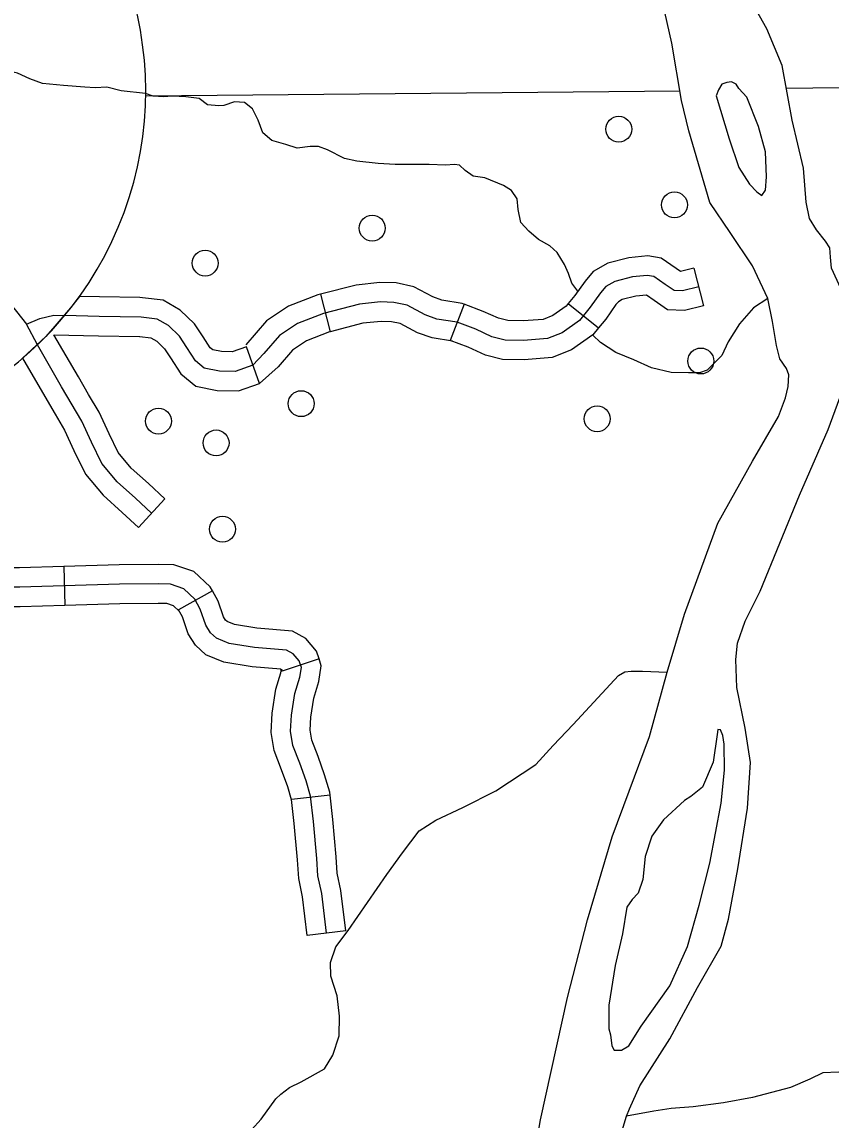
# Model space of a CAD drawing. Extents: x 22866 to 28196, y 1324810 to 1328105.
# Drawn here: x 25127.6 to 25202.6, y 1325806.5 to 1325908.2 of the extents above; entities that cross this region are included whole.
import ezdxf

# ---------------------------------------------------------------- set-up
doc = ezdxf.new("R2010")
doc.units = 0
for name, color, linetype in [('Level 31', 7, 'Continuous'), ('Level 32', 7, 'Continuous'), ('Level 35', 7, 'Continuous'), ('Level 4', 7, 'Continuous'), ('Level 56', 7, 'Continuous'), ('Level 63', 7, 'Continuous'), ('Level 9', 7, 'Continuous')]:
    doc.layers.add(name, color=color, linetype=linetype)

msp = doc.modelspace()

# ---------------------------------------------------------------- linework, layer by layer
at = {"layer": 'Level 31'}
for p, q in [((25149.63, 1325874.68), (25148.43, 1325878.07)), ((25138.41, 1325861.35), (25140.86, 1325863.98))]:
    msp.add_line(p, q, dxfattribs=at)
for points in [[(25124.88, 1325884.08), (25127.13, 1325881.35), (25128.05, 1325880.18)], [(25190.34, 1325883.62), (25188.84, 1325883.25), (25188.05, 1325883.28), (25187.23, 1325883.86), (25186.17, 1325884.58), (25185.55, 1325884.68), (25184.19, 1325884.55), (25182.58, 1325884.14), (25181.73, 1325883.66), (25181.25, 1325883.08), (25180.29, 1325881.74), (25179.3, 1325880.51), (25177.69, 1325879.38), (25176.34, 1325878.84)], [(25132.96, 1325882.74), (25132.12, 1325881.67), (25130.68, 1325880), (25129.83, 1325879.04), (25127.68, 1325877.02)], [(25138.56, 1325882.63), (25134.81, 1325882.69), (25132.96, 1325882.74)], [(25148.43, 1325878.07), (25147.1, 1325877.6), (25146.11, 1325877.63), (25145.31, 1325877.78), (25145.06, 1325877.99), (25144.42, 1325879), (25143.62, 1325880.2), (25142.29, 1325881.48), (25140.72, 1325882.4), (25138.79, 1325882.62), (25138.56, 1325882.63)], [(25176.34, 1325878.84), (25174.11, 1325878.67), (25172.41, 1325878.7), (25171.17, 1325879.01), (25169.67, 1325879.7), (25167.96, 1325880.35), (25166.08, 1325880.65), (25164.99, 1325881.03), (25163.31, 1325881.92), (25162.08, 1325882.19), (25160.85, 1325882.23), (25158.9, 1325882.02), (25155.58, 1325881.17), (25153.16, 1325880.24), (25151.48, 1325879.11), (25150.04, 1325877.44), (25149.03, 1325876.38)], [(25128.05, 1325880.18), (25129.27, 1325880.69), (25130.57, 1325881), (25131.59, 1325880.97)], [(25129.07, 1325878.27), (25128.05, 1325880.18)], [(25149.03, 1325876.38), (25147.39, 1325875.79), (25145.92, 1325875.83), (25144.52, 1325876.1), (25143.7, 1325876.79), (25142.91, 1325878.02), (25142.23, 1325879.05), (25141.2, 1325880.04), (25140.14, 1325880.65), (25138.67, 1325880.82), (25134.77, 1325880.89), (25131.59, 1325880.97)], [(25133.8, 1325873.66), (25132.85, 1325875.28), (25130.59, 1325879.19)], [(25130.59, 1325879.19), (25134.73, 1325879.09), (25138.5, 1325879.03)], [(25138.5, 1325879.03), (25138.55, 1325879.03), (25139.56, 1325878.91), (25140.11, 1325878.59), (25140.83, 1325877.89), (25141.4, 1325877.04), (25142.33, 1325875.58), (25143.72, 1325874.42), (25145.72, 1325874.03), (25147.68, 1325873.99), (25149.63, 1325874.68)], [(25139.63, 1325862.66), (25138.13, 1325864.07), (25136.45, 1325865.57), (25135.02, 1325867.28), (25134.06, 1325869.23), (25133.17, 1325871.19), (25131.29, 1325874.37), (25129.05, 1325878.25)], [(25127.68, 1325877.02), (25129.74, 1325873.46), (25130.7, 1325871.83)], [(25140.86, 1325863.98), (25139.35, 1325865.4), (25137.75, 1325866.83), (25136.54, 1325868.27), (25135.69, 1325870), (25134.77, 1325872.02), (25133.8, 1325873.66)], [(25130.7, 1325871.83), (25131.57, 1325870.35), (25132.43, 1325868.46), (25133.5, 1325866.29), (25135.16, 1325864.32), (25136.91, 1325862.74), (25138.41, 1325861.35)]]:
    msp.add_lwpolyline(points, dxfattribs=at)
at = {"layer": 'Level 32'}
for p, q in [((25189.9, 1325885.37), (25190.78, 1325881.88)), ((25155.29, 1325882.95), (25156.19, 1325879.46)), ((25168.6, 1325882.03), (25167.32, 1325878.66)), ((25178.25, 1325882.08), (25181.05, 1325879.82)), ((25131.49, 1325857.72), (25131.6, 1325854.12)), ((25145.27, 1325855.46), (25142.13, 1325853.72)), ((25155.15, 1325849.17), (25151.73, 1325848.03)), ((25156.17, 1325836.55), (25152.59, 1325836.14)), ((25157.63, 1325823.98), (25154.05, 1325823.55))]:
    msp.add_line(p, q, dxfattribs=at)
for points in [[(25189.9, 1325885.37), (25188.66, 1325885.06), (25188.26, 1325885.34), (25186.85, 1325886.29), (25185.61, 1325886.5), (25183.87, 1325886.33), (25181.91, 1325885.82), (25180.55, 1325885.06), (25179.82, 1325884.17), (25178.86, 1325882.83), (25178.25, 1325882.08)], [(25168.57, 1325882.04), (25168.41, 1325882.1), (25166.52, 1325882.41), (25165.71, 1325882.69), (25163.94, 1325883.62), (25162.3, 1325883.99), (25160.78, 1325884.03), (25158.58, 1325883.8), (25155.29, 1325882.95)], [(25155.29, 1325882.95), (25155.04, 1325882.89), (25152.32, 1325881.85), (25150.27, 1325880.47), (25148.37, 1325878.25)], [(25178.25, 1325882.08), (25178.05, 1325881.84), (25176.83, 1325880.97), (25175.92, 1325880.61), (25174.06, 1325880.47), (25172.64, 1325880.5), (25171.77, 1325880.72), (25170.36, 1325881.36), (25168.6, 1325882.03)], [(25190.78, 1325881.88), (25189.02, 1325881.44), (25187.44, 1325881.51), (25186.2, 1325882.38), (25185.49, 1325882.87), (25184.5, 1325882.77), (25183.25, 1325882.45), (25182.9, 1325882.25), (25182.67, 1325881.98), (25181.72, 1325880.65), (25181.05, 1325879.82)], [(25167.51, 1325878.6), (25165.64, 1325878.9), (25164.27, 1325879.37), (25162.68, 1325880.22), (25161.86, 1325880.4), (25160.92, 1325880.42), (25159.22, 1325880.25), (25156.19, 1325879.46)], [(25156.19, 1325879.46), (25156.13, 1325879.45), (25153.99, 1325878.63), (25152.69, 1325877.76), (25151.38, 1325876.23), (25149.63, 1325874.68)], [(25181.05, 1325879.82), (25180.54, 1325879.18), (25178.55, 1325877.79), (25176.75, 1325877.07), (25174.17, 1325876.87), (25172.17, 1325876.91), (25170.58, 1325877.3), (25168.98, 1325878.03), (25167.32, 1325878.66)], [(25131.49, 1325857.72), (25127.38, 1325857.6), (25121.97, 1325857.6), (25119.32, 1325857.7), (25118.9, 1325857.7)], [(25145.27, 1325855.46), (25145.07, 1325855.83), (25143.55, 1325857.25), (25141.7, 1325857.87), (25140.3, 1325857.91), (25136.62, 1325857.88), (25131.49, 1325857.72)], [(25136.66, 1325856.08), (25127.41, 1325855.8), (25121.94, 1325855.8), (25119.27, 1325855.9)], [(25152.73, 1325841.16), (25152.52, 1325842.46), (25152.59, 1325843.96), (25152.9, 1325845.95), (25153.38, 1325847.49), (25153.52, 1325848.38), (25153.31, 1325848.99), (25152.76, 1325849.64), (25152.15, 1325849.99), (25149.17, 1325850.23), (25146.81, 1325850.6), (25145.65, 1325851.08), (25145.1, 1325851.59), (25144.66, 1325852.28), (25144.15, 1325853.78), (25143.63, 1325854.71), (25142.61, 1325855.67), (25141.38, 1325856.08), (25140.28, 1325856.11), (25136.66, 1325856.08)], [(25155.15, 1325849.17), (25154.91, 1325849.89), (25153.93, 1325851.06), (25152.68, 1325851.75), (25149.39, 1325852.01), (25147.31, 1325852.35), (25146.64, 1325852.62), (25146.5, 1325852.76), (25146.29, 1325853.07), (25145.8, 1325854.52), (25145.27, 1325855.46)], [(25131.6, 1325854.12), (25127.44, 1325854), (25121.9, 1325854), (25119.22, 1325854.1), (25118.85, 1325854.1)], [(25142.2, 1325853.59), (25141.67, 1325854.08), (25141.06, 1325854.29), (25140.26, 1325854.31), (25136.7, 1325854.28), (25131.6, 1325854.12)], [(25151.73, 1325848.03), (25151.71, 1325848.1), (25151.61, 1325848.22), (25148.96, 1325848.44), (25146.32, 1325848.86), (25144.66, 1325849.54), (25143.71, 1325850.43), (25143.03, 1325851.49), (25142.49, 1325853.05), (25142.13, 1325853.72)], [(25156.17, 1325836.55), (25156.14, 1325836.82), (25155.67, 1325838.42), (25155.07, 1325840.14), (25154.48, 1325841.63), (25154.33, 1325842.56), (25154.39, 1325843.78), (25154.66, 1325845.54), (25155.14, 1325847.08), (25155.36, 1325848.53), (25155.15, 1325849.17)], [(25152.6, 1325836.1), (25152.25, 1325837.31), (25151.69, 1325838.88), (25150.98, 1325840.68), (25150.72, 1325842.36), (25150.8, 1325844.14), (25151.14, 1325846.36), (25151.62, 1325847.89), (25151.67, 1325848.22), (25151.73, 1325848.03)], [(25155.84, 1325823.77), (25155.4, 1325827.43), (25155.05, 1325829.07), (25154.95, 1325830.68), (25154.64, 1325834.1), (25154.37, 1325836.46), (25153.96, 1325837.87), (25153.38, 1325839.51), (25152.73, 1325841.16)], [(25157.63, 1325823.98), (25157.17, 1325827.72), (25156.84, 1325829.31), (25156.75, 1325830.82), (25156.43, 1325834.29), (25156.17, 1325836.55)], [(25154.05, 1325823.55), (25153.62, 1325827.14), (25153.27, 1325828.83), (25153.16, 1325830.54), (25152.85, 1325833.92), (25152.59, 1325836.14)]]:
    msp.add_lwpolyline(points, dxfattribs=at)
at = {"layer": 'Level 35'}
for points in [[(25128.35, 1325902.89), (25127.2, 1325903.41), (25126.52, 1325903.57), (25125.58, 1325903.46), (25124.64, 1325903.09), (25123.65, 1325903.04), (25122.76, 1325903.15), (25122.03, 1325903.78), (25121.45, 1325904.4), (25121.14, 1325905.19), (25120.56, 1325906.86), (25119.41, 1325908.17)], [(25179.14, 1325883.23), (25178.58, 1325883.98), (25178.27, 1325884.87), (25177.9, 1325885.71), (25177.22, 1325886.81), (25176.54, 1325887.43), (25175.5, 1325888.01), (25174.61, 1325888.8), (25173.87, 1325889.58), (25173.61, 1325890.78), (25173.51, 1325891.78), (25172.99, 1325892.56), (25172.25, 1325893.03), (25170.53, 1325893.72), (25169.43, 1325893.87), (25168.7, 1325894.42), (25168.17, 1325894.89), (25167.7, 1325894.95), (25166.87, 1325894.89), (25165.35, 1325894.95), (25163.42, 1325894.95), (25162.21, 1325894.95), (25160.64, 1325895.05), (25158.66, 1325895.26), (25157.51, 1325895.52), (25155.94, 1325896.31), (25155.11, 1325896.62), (25154.33, 1325896.62), (25153.13, 1325896.46), (25152.08, 1325896.83), (25150.77, 1325897.2), (25149.94, 1325897.88), (25149.52, 1325899.08), (25148.99, 1325900.13), (25148.26, 1325900.7), (25147.32, 1325900.76), (25146.33, 1325900.44), (25145.86, 1325900.39), (25144.81, 1325900.49), (25144.03, 1325901.07), (25142.82, 1325901.23), (25141.57, 1325901.28), (25140.73, 1325901.23), (25139.79, 1325901.28), (25139.06, 1325901.54), (25136.81, 1325901.8), (25135.5, 1325902.12), (25134.41, 1325902.06), (25133.46, 1325902.12), (25131.48, 1325902.27), (25129.54, 1325902.48), (25128.35, 1325902.89)], [(25196.75, 1325882.56), (25195.42, 1325881.68), (25194.11, 1325880.21), (25193.06, 1325878.54), (25192.49, 1325877.28), (25191.97, 1325876.76), (25191.13, 1325875.92), (25190.4, 1325875.66), (25189.4, 1325875.66), (25187.78, 1325875.71), (25185.95, 1325876.13), (25184.33, 1325876.86), (25182.66, 1325877.54), (25181.25, 1325878.48), (25180.52, 1325879.16)], [(25148.9, 1325805.55), (25149.79, 1325806.54), (25151.15, 1325808.43), (25151.62, 1325808.85), (25152.41, 1325809.47), (25153.51, 1325810), (25155.65, 1325811.2), (25156.43, 1325812.46), (25157.01, 1325814.24), (25157.06, 1325816.07), (25156.84, 1325817.96), (25156.26, 1325819.79), (25156.21, 1325821.05), (25156.72, 1325822.5), (25157.84, 1325824.02), (25161.44, 1325829.21), (25162.9, 1325831.2), (25164.42, 1325833.24), (25165.98, 1325834.24), (25168.49, 1325835.39), (25171.53, 1325836.96), (25175.24, 1325839.37), (25176.86, 1325841.14), (25178.69, 1325843.08), (25182.92, 1325847.63)], [(25182.92, 1325847.63), (25183.5, 1325847.98), (25184.07, 1325848.04), (25185.12, 1325848.04), (25187.42, 1325847.93)], [(25222.75, 1325817.08), (25220.97, 1325815.28), (25218.78, 1325814.07), (25215.01, 1325812.35), (25211.36, 1325811.72), (25209.16, 1325811.67), (25207.49, 1325810.83), (25206.28, 1325810.78), (25203.3, 1325810.88), (25201.84, 1325810.83), (25200.64, 1325810.25), (25198.86, 1325809.47), (25195.31, 1325808.53), (25192.64, 1325808.06)], [(25192.64, 1325808.06), (25189.83, 1325807.69), (25187.79, 1325807.53), (25186.17, 1325807.27), (25183.66, 1325806.8)]]:
    msp.add_lwpolyline(points, dxfattribs=at)
at = {"layer": 'Level 4'}
for points in [[(25273.76, 1325904.25), (25213.25, 1325902.19), (25198.45, 1325902)], [(25188.61, 1325901.77), (25139.09, 1325901.29)]]:
    msp.add_lwpolyline(points, dxfattribs=at)
at = {"layer": 'Level 56'}
for centre in [(25182.93, 1325898.23), (25188.09, 1325891.22), (25160.08, 1325889.07), (25144.6, 1325885.83), (25190.53, 1325876.76), (25153.5, 1325872.81), (25140.27, 1325871.19), (25180.93, 1325871.41), (25145.61, 1325869.17), (25146.2, 1325861.18)]:
    msp.add_circle(centre, 1.2, dxfattribs=at)
at = {"layer": 'Level 63'}
msp.add_arc((25106.6, 1325901.74), 32.49, 259.5964, 60.0163, dxfattribs=at)
at = {"layer": 'Level 9'}
for points in [[(25204.54, 1325881.25), (25202.66, 1325885.35), (25202.56, 1325886.39), (25202.5, 1325887.23), (25202.09, 1325887.86), (25201.25, 1325888.91), (25200.62, 1325889.95), (25200.31, 1325891.47), (25200.05, 1325894.61), (25199, 1325899.06), (25198.06, 1325904.14), (25196.65, 1325907.54), (25195.13, 1325910.26), (25192.52, 1325913.69), (25191.26, 1325915.62), (25190.79, 1325917.77), (25190.37, 1325921.59), (25189.43, 1325927.03), (25189.2, 1325931.29)], [(25196.75, 1325882.56), (25195.34, 1325885.57), (25193.25, 1325888.65), (25191.37, 1325891.43), (25189.43, 1325898.07), (25188.75, 1325900.9), (25187.86, 1325906.2), (25186.76, 1325911.02), (25185.25, 1325917.25), (25183.68, 1325923.53), (25182.78, 1325928.67)], [(25191.97, 1325901.31), (25193.17, 1325897.34), (25194.06, 1325894.67), (25195.05, 1325893.15), (25195.73, 1325892.42), (25196.2, 1325892.1), (25196.52, 1325892.57), (25196.62, 1325893.83), (25196.52, 1325896.13), (25195.89, 1325898.49), (25194.79, 1325901.21), (25194.06, 1325902), (25193.8, 1325902.41), (25193.38, 1325902.62), (25192.96, 1325902.57), (25192.49, 1325902.41), (25192.18, 1325901.89), (25191.97, 1325901.31)], [(25187.42, 1325847.93), (25189.01, 1325853.3), (25192.1, 1325861.73), (25195.34, 1325867.48), (25197.74, 1325871.62), (25198.37, 1325873.34), (25198.63, 1325874.39), (25198.69, 1325875.49), (25198.48, 1325876.07), (25197.85, 1325876.96), (25197.54, 1325878.21), (25197.17, 1325880.41), (25196.75, 1325882.56)], [(25181.65, 1325799.62), (25182.63, 1325803.44), (25183.66, 1325806.8), (25183.94, 1325807.48), (25184.88, 1325809.62), (25187.65, 1325813.97), (25190.22, 1325818.73), (25192.41, 1325822.55), (25193.09, 1325825.06), (25193.98, 1325829.73), (25194.87, 1325835.33), (25195.13, 1325839.57), (25194.66, 1325842.76), (25193.88, 1325846.53), (25193.77, 1325849.1), (25193.93, 1325850.61), (25194.66, 1325852.65), (25196.02, 1325855.43), (25199.68, 1325864.34), (25202.35, 1325870.41), (25204.18, 1325875.44), (25204.91, 1325878.26), (25204.8, 1325880.31), (25204.54, 1325881.25)], [(25172.91, 1325784.69), (25173.38, 1325790.81), (25174.27, 1325796.52), (25174.84, 1325801.64), (25175.68, 1325806.48), (25178.19, 1325817.79), (25180.02, 1325825.01), (25182.32, 1325832.67), (25183.89, 1325836.91), (25185.77, 1325841.99), (25187.42, 1325847.93)], [(25183.69, 1325826.16), (25183.27, 1325823.7), (25182.59, 1325820.76), (25182.02, 1325817.1), (25182.02, 1325814.9), (25182.18, 1325814.33), (25182.28, 1325813.33), (25182.49, 1325812.91), (25183.17, 1325812.91), (25183.85, 1325813.33), (25185, 1325815.16), (25187.67, 1325818.88), (25189.29, 1325822.54), (25190.39, 1325826.36), (25191.38, 1325830.24), (25192.42, 1325835.79), (25192.74, 1325838.87), (25192.69, 1325841.28), (25192.58, 1325842.07), (25192.37, 1325842.59), (25192.11, 1325842.64), (25192.06, 1325842.17), (25191.69, 1325839.61), (25190.7, 1325837.3), (25189.6, 1325836.41), (25189.03, 1325836.05), (25187.09, 1325834.27), (25185.99, 1325832.75), (25185.37, 1325830.87), (25185.16, 1325828.72), (25184.74, 1325827.46), (25184.18, 1325826.89), (25183.69, 1325826.16)]]:
    msp.add_lwpolyline(points, dxfattribs=at)

doc.saveas('drawing.dxf')
